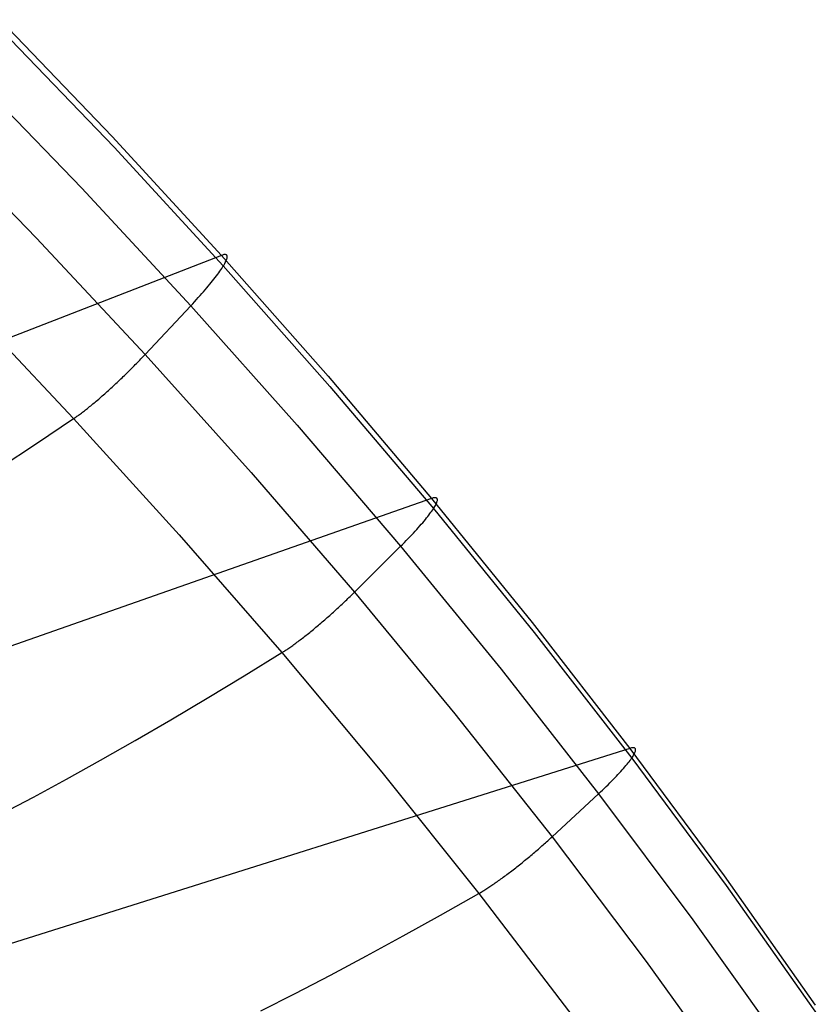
# Model space of a CAD drawing. Header units: millimetres. Extents: x 119 to 175.9, y -203.1 to -153.8.
# Tile 376 of 377: x 168.7 to 171.2, y -163.5 to -160.4. Entities that reach past the tile are written whole.
import ezdxf

# ---------------------------------------------------------------- set-up
doc = ezdxf.new("R2010")
doc.units = ezdxf.units.MM
doc.header["$MEASUREMENT"] = 0
doc.layers.add('Livello 03', color=5, linetype='Continuous', true_color=0x0000ff)

msp = doc.modelspace()

# ---------------------------------------------------------------- linework, layer by layer
at = {"layer": 'Livello 03'}
for p, q in [((168.6505, -160.4249, 63.677), (168.9997, -160.7892, 63.5296)), ((168.6559, -160.4589, 63.8852), (169.0051, -160.8227, 63.7359)), ((168.5562, -160.5897, 64.0176), (168.9045, -160.9502, 63.8676)), ((168.4166, -160.7495, 64.0807), (168.7635, -161.1059, 63.9309)), ((168.9997, -160.7892, 63.5296), (169.3402, -161.1595, 63.3771)), ((169.0051, -160.8227, 63.7359), (169.3458, -161.1924, 63.5814)), ((168.9045, -160.9502, 63.8676), (169.2444, -161.3167, 63.7124)), ((168.7635, -161.1059, 63.9309), (169.1022, -161.4682, 63.7759)), ((169.3402, -161.1595, 63.3771), (167.1057, -162.029, 56.3319)), ((169.3429, -161.1585, 63.3859), (169.3402, -161.1595, 63.3771)), ((169.3402, -161.1595, 63.3771), (169.6721, -161.5356, 63.2195)), ((169.3453, -161.1578, 63.3948), (169.3429, -161.1585, 63.3859)), ((169.3476, -161.1572, 63.4037), (169.3453, -161.1578, 63.3948)), ((169.3496, -161.1569, 63.4127), (169.3476, -161.1572, 63.4037)), ((169.3514, -161.1569, 63.4218), (169.3496, -161.1569, 63.4127)), ((169.353, -161.157, 63.4309), (169.3514, -161.1569, 63.4218)), ((169.3544, -161.1574, 63.44), (169.353, -161.157, 63.4309)), ((169.3556, -161.158, 63.4491), (169.3544, -161.1574, 63.44)), ((169.3565, -161.1588, 63.4583), (169.3556, -161.158, 63.4491)), ((169.3572, -161.1598, 63.4675), (169.3565, -161.1588, 63.4583)), ((169.3566, -161.1706, 63.5217), (169.3573, -161.1682, 63.5128)), ((169.3577, -161.1611, 63.4766), (169.3572, -161.1598, 63.4675)), ((169.3573, -161.1682, 63.5128), (169.3577, -161.1661, 63.5038)), ((169.3579, -161.1625, 63.4857), (169.3577, -161.1611, 63.4766)), ((169.3577, -161.1661, 63.5038), (169.3579, -161.1642, 63.4948)), ((169.3579, -161.1642, 63.4948), (169.3579, -161.1625, 63.4857)), ((169.3407, -161.2004, 63.5973), (169.3434, -161.1963, 63.5895)), ((169.3434, -161.1963, 63.5895), (169.3458, -161.1924, 63.5814)), ((169.3458, -161.1924, 63.5814), (169.348, -161.1887, 63.5733)), ((169.3458, -161.1924, 63.5814), (169.6778, -161.5679, 63.4218)), ((169.348, -161.1887, 63.5733), (169.35, -161.1852, 63.565)), ((169.35, -161.1852, 63.565), (169.3518, -161.1819, 63.5565)), ((169.3518, -161.1819, 63.5565), (169.3533, -161.1788, 63.548)), ((169.3533, -161.1788, 63.548), (169.3547, -161.1758, 63.5393)), ((169.3547, -161.1758, 63.5393), (169.3558, -161.1731, 63.5306)), ((169.3558, -161.1731, 63.5306), (169.3566, -161.1706, 63.5217)), ((169.3167, -161.2334, 63.6473), (169.3207, -161.2282, 63.6408)), ((169.3207, -161.2282, 63.6408), (169.3245, -161.2232, 63.634)), ((169.3245, -161.2232, 63.634), (169.3282, -161.2183, 63.6271)), ((169.3282, -161.2183, 63.6271), (169.3316, -161.2136, 63.6199)), ((169.3316, -161.2136, 63.6199), (169.3349, -161.209, 63.6126)), ((169.3349, -161.209, 63.6126), (169.3379, -161.2046, 63.605)), ((169.3379, -161.2046, 63.605), (169.3407, -161.2004, 63.5973)), ((169.2891, -161.2669, 63.6816), (169.2941, -161.2611, 63.6765)), ((169.2941, -161.2611, 63.6765), (169.299, -161.2553, 63.6712)), ((169.299, -161.2553, 63.6712), (169.3037, -161.2496, 63.6656)), ((169.3037, -161.2496, 63.6656), (169.3082, -161.2441, 63.6597)), ((169.3082, -161.2441, 63.6597), (169.3125, -161.2387, 63.6536)), ((169.3125, -161.2387, 63.6536), (169.3167, -161.2334, 63.6473)), ((169.262, -161.2975, 63.703), (169.2677, -161.2913, 63.6993)), ((169.2677, -161.2913, 63.6993), (169.2733, -161.2851, 63.6953)), ((169.2733, -161.2851, 63.6953), (169.2787, -161.2789, 63.691)), ((169.2787, -161.2789, 63.691), (169.284, -161.2729, 63.6864)), ((169.284, -161.2729, 63.6864), (169.2891, -161.2669, 63.6816)), ((168.5424, -161.3119, 63.8289), (168.8793, -161.6683, 63.676)), ((169.1022, -161.4682, 63.7759), (169.2444, -161.3167, 63.7124)), ((169.2444, -161.3167, 63.7124), (169.2504, -161.3103, 63.7096)), ((169.2444, -161.3167, 63.7124), (169.5758, -161.6889, 63.552)), ((169.2504, -161.3103, 63.7096), (169.2563, -161.3039, 63.7064)), ((169.2563, -161.3039, 63.7064), (169.262, -161.2975, 63.703)), ((169.0923, -161.4786, 63.7798), (169.0957, -161.4751, 63.7786)), ((169.0957, -161.4751, 63.7786), (169.099, -161.4716, 63.7773)), ((169.099, -161.4716, 63.7773), (169.1022, -161.4682, 63.7759)), ((169.1022, -161.4682, 63.7759), (169.4327, -161.8362, 63.6157)), ((169.0642, -161.5076, 63.7866), (169.0678, -161.5039, 63.7861)), ((169.0678, -161.5039, 63.7861), (169.0715, -161.5002, 63.7855)), ((169.0715, -161.5002, 63.7855), (169.075, -161.4966, 63.7848)), ((169.075, -161.4966, 63.7848), (169.0786, -161.493, 63.784)), ((169.0786, -161.493, 63.784), (169.0821, -161.4893, 63.7831)), ((169.0821, -161.4893, 63.7831), (169.0855, -161.4858, 63.7821)), ((169.0855, -161.4858, 63.7821), (169.089, -161.4822, 63.781)), ((169.089, -161.4822, 63.781), (169.0923, -161.4786, 63.7798)), ((169.0302, -161.541, 63.7868), (169.0341, -161.5372, 63.7872)), ((169.0341, -161.5372, 63.7872), (169.0379, -161.5335, 63.7875)), ((169.0379, -161.5335, 63.7875), (169.0418, -161.5298, 63.7877)), ((169.0418, -161.5298, 63.7877), (169.0456, -161.5261, 63.7878)), ((169.0456, -161.5261, 63.7878), (169.0493, -161.5224, 63.7877)), ((169.0493, -161.5224, 63.7877), (169.0531, -161.5187, 63.7876)), ((169.0531, -161.5187, 63.7876), (169.0568, -161.515, 63.7874)), ((169.0568, -161.515, 63.7874), (169.0605, -161.5113, 63.7871)), ((169.0605, -161.5113, 63.7871), (169.0642, -161.5076, 63.7866)), ((169.6721, -161.5356, 63.2195), (169.995, -161.9172, 63.0566)), ((168.9992, -161.5702, 63.7798), (169.003, -161.5666, 63.7811)), ((169.003, -161.5666, 63.7811), (169.0069, -161.563, 63.7822)), ((169.0069, -161.563, 63.7822), (169.0108, -161.5593, 63.7833)), ((169.0108, -161.5593, 63.7833), (169.0147, -161.5557, 63.7842)), ((169.0147, -161.5557, 63.7842), (169.0186, -161.552, 63.785)), ((169.0186, -161.552, 63.785), (169.0225, -161.5483, 63.7857)), ((169.0225, -161.5483, 63.7857), (169.0264, -161.5447, 63.7863)), ((169.0264, -161.5447, 63.7863), (169.0302, -161.541, 63.7868)), ((169.6778, -161.5679, 63.4218), (170.0009, -161.9489, 63.2568)), ((168.9647, -161.601, 63.7639), (168.9684, -161.5977, 63.7661)), ((168.9684, -161.5977, 63.7661), (168.9722, -161.5944, 63.7682)), ((168.9722, -161.5944, 63.7682), (168.976, -161.5911, 63.7701)), ((168.976, -161.5911, 63.7701), (168.9798, -161.5877, 63.772)), ((168.9798, -161.5877, 63.772), (168.9837, -161.5842, 63.7738)), ((168.9837, -161.5842, 63.7738), (168.9875, -161.5808, 63.7755)), ((168.9875, -161.5808, 63.7755), (168.9914, -161.5773, 63.777)), ((168.9914, -161.5773, 63.777), (168.9953, -161.5737, 63.7785)), ((168.9953, -161.5737, 63.7785), (168.9992, -161.5702, 63.7798)), ((168.929, -161.6311, 63.7372), (168.9324, -161.6283, 63.7402)), ((168.9324, -161.6283, 63.7402), (168.9358, -161.6255, 63.7432)), ((168.9358, -161.6255, 63.7432), (168.9393, -161.6226, 63.7461)), ((168.9393, -161.6226, 63.7461), (168.9428, -161.6197, 63.7489)), ((168.9428, -161.6197, 63.7489), (168.9464, -161.6167, 63.7516)), ((168.9464, -161.6167, 63.7516), (168.95, -161.6137, 63.7543)), ((168.95, -161.6137, 63.7543), (168.9536, -161.6106, 63.7568)), ((168.9536, -161.6106, 63.7568), (168.9573, -161.6074, 63.7593)), ((168.9573, -161.6074, 63.7593), (168.961, -161.6042, 63.7616)), ((168.961, -161.6042, 63.7616), (168.9647, -161.601, 63.7639)), ((168.8895, -161.6613, 63.6917), (168.8922, -161.6593, 63.6955)), ((168.8922, -161.6593, 63.6955), (168.8949, -161.6573, 63.6993)), ((168.8949, -161.6573, 63.6993), (168.8978, -161.6553, 63.703)), ((168.8978, -161.6553, 63.703), (168.9006, -161.6531, 63.7067)), ((168.9006, -161.6531, 63.7067), (168.9036, -161.651, 63.7103)), ((168.9036, -161.651, 63.7103), (168.9066, -161.6487, 63.7139)), ((168.9066, -161.6487, 63.7139), (168.9096, -161.6464, 63.7174)), ((168.9096, -161.6464, 63.7174), (168.9127, -161.644, 63.7209)), ((168.9127, -161.644, 63.7209), (168.9159, -161.6415, 63.7243)), ((168.9159, -161.6415, 63.7243), (168.9191, -161.639, 63.7276)), ((168.9191, -161.639, 63.7276), (168.9223, -161.6364, 63.7309)), ((168.9223, -161.6364, 63.7309), (168.9256, -161.6338, 63.7341)), ((168.9256, -161.6338, 63.7341), (168.929, -161.6311, 63.7372)), ((168.7634, -161.7458, 63.4828), (168.8793, -161.6683, 63.676)), ((168.8793, -161.6683, 63.676), (168.8818, -161.6667, 63.68)), ((168.8793, -161.6683, 63.676), (169.2081, -162.0305, 63.518)), ((168.8818, -161.6667, 63.68), (168.8843, -161.6649, 63.6839)), ((168.8843, -161.6649, 63.6839), (168.8868, -161.6631, 63.6878)), ((168.8868, -161.6631, 63.6878), (168.8895, -161.6613, 63.6917)), ((169.5758, -161.6889, 63.552), (169.8983, -162.0665, 63.3863)), ((168.6497, -161.8205, 63.2863), (168.7634, -161.7458, 63.4828)), ((169.4327, -161.8362, 63.6157), (169.7544, -162.2096, 63.4501)), ((169.995, -161.9172, 63.0566), (167.7224, -162.7141, 56.1779)), ((169.9977, -161.9163, 63.0652), (169.995, -161.9172, 63.0566)), ((169.995, -161.9172, 63.0566), (170.3085, -162.3042, 62.8885)), ((170.0002, -161.9156, 63.0739), (169.9977, -161.9163, 63.0652)), ((170.0025, -161.9152, 63.0826), (170.0002, -161.9156, 63.0739)), ((170.0046, -161.9149, 63.0914), (170.0025, -161.9152, 63.0826)), ((170.0064, -161.9149, 63.1003), (170.0046, -161.9149, 63.0914)), ((170.0081, -161.915, 63.1092), (170.0064, -161.9149, 63.1003)), ((170.0069, -161.9389, 63.2323), (170.0085, -161.9359, 63.2239)), ((170.0095, -161.9154, 63.1181), (170.0081, -161.915, 63.1092)), ((170.0085, -161.9359, 63.2239), (170.0098, -161.9331, 63.2154)), ((170.0106, -161.916, 63.1271), (170.0095, -161.9154, 63.1181)), ((170.0098, -161.9331, 63.2154), (170.0109, -161.9305, 63.2069)), ((170.0116, -161.9168, 63.136), (170.0106, -161.916, 63.1271)), ((170.0109, -161.9305, 63.2069), (170.0118, -161.9281, 63.1982)), ((170.0123, -161.9178, 63.145), (170.0116, -161.9168, 63.136)), ((170.0118, -161.9281, 63.1982), (170.0125, -161.9259, 63.1894)), ((170.0128, -161.919, 63.1539), (170.0123, -161.9178, 63.145)), ((170.0125, -161.9259, 63.1894), (170.0129, -161.9239, 63.1806)), ((170.0131, -161.9204, 63.1629), (170.0128, -161.919, 63.1539)), ((170.0129, -161.9239, 63.1806), (170.0131, -161.922, 63.1718)), ((170.0131, -161.922, 63.1718), (170.0131, -161.9204, 63.1629)), ((169.9866, -161.969, 63.2947), (169.9899, -161.9647, 63.2874)), ((169.9899, -161.9647, 63.2874), (169.9929, -161.9605, 63.28)), ((169.9929, -161.9605, 63.28), (169.9958, -161.9565, 63.2725)), ((169.9958, -161.9565, 63.2725), (169.9985, -161.9526, 63.2647)), ((169.9985, -161.9526, 63.2647), (170.0009, -161.9489, 63.2568)), ((170.0009, -161.9489, 63.2568), (170.0031, -161.9454, 63.2488)), ((170.0009, -161.9489, 63.2568), (170.3146, -162.3353, 63.0865)), ((170.0031, -161.9454, 63.2488), (170.0051, -161.9421, 63.2406)), ((170.0051, -161.9421, 63.2406), (170.0069, -161.9389, 63.2323)), ((169.9583, -162.0031, 63.3397), (169.9629, -161.9979, 63.334)), ((169.9629, -161.9979, 63.334), (169.9673, -161.9928, 63.3279)), ((169.9673, -161.9928, 63.3279), (169.9715, -161.9878, 63.3217)), ((169.9715, -161.9878, 63.3217), (169.9756, -161.9829, 63.3153)), ((169.9756, -161.9829, 63.3153), (169.9795, -161.9781, 63.3086)), ((169.9795, -161.9781, 63.3086), (169.9831, -161.9735, 63.3017)), ((169.9831, -161.9735, 63.3017), (169.9866, -161.969, 63.2947)), ((169.9331, -162.0309, 63.3649), (169.9384, -162.0251, 63.3604)), ((169.9384, -162.0251, 63.3604), (169.9436, -162.0195, 63.3556)), ((169.9436, -162.0195, 63.3556), (169.9487, -162.014, 63.3506)), ((169.9487, -162.014, 63.3506), (169.9536, -162.0085, 63.3453)), ((169.9536, -162.0085, 63.3453), (169.9583, -162.0031, 63.3397)), ((169.2081, -162.0305, 63.518), (169.5284, -162.398, 63.3548)), ((169.9044, -162.0605, 63.3835), (169.9104, -162.0544, 63.3803)), ((169.9104, -162.0544, 63.3803), (169.9162, -162.0484, 63.3769)), ((169.9162, -162.0484, 63.3769), (169.922, -162.0425, 63.3732)), ((169.922, -162.0425, 63.3732), (169.9276, -162.0367, 63.3692)), ((169.9276, -162.0367, 63.3692), (169.9331, -162.0309, 63.3649)), ((169.7544, -162.2096, 63.4501), (169.8983, -162.0665, 63.3863)), ((169.8983, -162.0665, 63.3863), (169.9044, -162.0605, 63.3835)), ((169.8983, -162.0665, 63.3863), (170.2116, -162.4495, 63.2153)), ((169.7478, -162.2162, 63.4529), (169.7511, -162.2129, 63.4515)), ((169.7511, -162.2129, 63.4515), (169.7544, -162.2096, 63.4501)), ((169.7544, -162.2096, 63.4501), (170.0671, -162.5882, 63.2793)), ((169.7159, -162.2468, 63.4611), (169.7196, -162.2433, 63.4605)), ((169.7196, -162.2433, 63.4605), (169.7232, -162.2398, 63.4599)), ((169.7232, -162.2398, 63.4599), (169.7269, -162.2364, 63.4592)), ((169.7269, -162.2364, 63.4592), (169.7305, -162.233, 63.4583)), ((169.7305, -162.233, 63.4583), (169.734, -162.2296, 63.4574)), ((169.734, -162.2296, 63.4574), (169.7375, -162.2262, 63.4564)), ((169.7375, -162.2262, 63.4564), (169.741, -162.2228, 63.4553)), ((169.741, -162.2228, 63.4553), (169.7444, -162.2195, 63.4541)), ((169.7444, -162.2195, 63.4541), (169.7478, -162.2162, 63.4529)), ((169.6854, -162.2748, 63.462), (169.6893, -162.2713, 63.4623)), ((169.6893, -162.2713, 63.4623), (169.6932, -162.2677, 63.4624)), ((169.6932, -162.2677, 63.4624), (169.697, -162.2642, 63.4624)), ((169.697, -162.2642, 63.4624), (169.7008, -162.2607, 63.4624)), ((169.7008, -162.2607, 63.4624), (169.7046, -162.2572, 63.4622)), ((169.7046, -162.2572, 63.4622), (169.7084, -162.2537, 63.4619)), ((169.7084, -162.2537, 63.4619), (169.7122, -162.2502, 63.4616)), ((169.7122, -162.2502, 63.4616), (169.7159, -162.2468, 63.4611)), ((169.65, -162.3058, 63.4552), (169.6539, -162.3024, 63.4564)), ((169.6539, -162.3024, 63.4564), (169.6579, -162.299, 63.4574)), ((169.6579, -162.299, 63.4574), (169.6618, -162.2956, 63.4584)), ((169.6618, -162.2956, 63.4584), (169.6658, -162.2921, 63.4593)), ((169.6658, -162.2921, 63.4593), (169.6697, -162.2887, 63.46)), ((169.6697, -162.2887, 63.46), (169.6737, -162.2852, 63.4607)), ((169.6737, -162.2852, 63.4607), (169.6776, -162.2817, 63.4612)), ((169.6776, -162.2817, 63.4612), (169.6815, -162.2782, 63.4617)), ((169.6815, -162.2782, 63.4617), (169.6854, -162.2748, 63.462)), ((170.3085, -162.3042, 62.8885), (170.6124, -162.6965, 62.7152)), ((169.6113, -162.3379, 63.4378), (169.6151, -162.3348, 63.44)), ((169.6151, -162.3348, 63.44), (169.6189, -162.3317, 63.442)), ((169.6189, -162.3317, 63.442), (169.6227, -162.3286, 63.444)), ((169.6227, -162.3286, 63.444), (169.6265, -162.3254, 63.4459)), ((169.6265, -162.3254, 63.4459), (169.6304, -162.3222, 63.4477)), ((169.6304, -162.3222, 63.4477), (169.6343, -162.319, 63.4494)), ((169.6343, -162.319, 63.4494), (169.6382, -162.3157, 63.451)), ((169.6382, -162.3157, 63.451), (169.6421, -162.3125, 63.4525)), ((169.6421, -162.3125, 63.4525), (169.6461, -162.3091, 63.4539)), ((169.6461, -162.3091, 63.4539), (169.65, -162.3058, 63.4552)), ((170.3146, -162.3353, 63.0865), (170.6187, -162.7269, 62.911)), ((169.5721, -162.3681, 63.4081), (169.5754, -162.3656, 63.4112)), ((169.5754, -162.3656, 63.4112), (169.5788, -162.3631, 63.4142)), ((169.5788, -162.3631, 63.4142), (169.5823, -162.3605, 63.4171)), ((169.5823, -162.3605, 63.4171), (169.5858, -162.3578, 63.42)), ((169.5858, -162.3578, 63.42), (169.5893, -162.3551, 63.4228)), ((169.5893, -162.3551, 63.4228), (169.5929, -162.3524, 63.4255)), ((169.5929, -162.3524, 63.4255), (169.5965, -162.3496, 63.4281)), ((169.5965, -162.3496, 63.4281), (169.6001, -162.3467, 63.4307)), ((169.6001, -162.3467, 63.4307), (169.6038, -162.3438, 63.4331)), ((169.6038, -162.3438, 63.4331), (169.6075, -162.3409, 63.4355)), ((169.6075, -162.3409, 63.4355), (169.6113, -162.3379, 63.4378)), ((169.5284, -162.398, 63.3548), (169.5309, -162.3965, 63.3587)), ((169.5309, -162.3965, 63.3587), (169.5335, -162.3948, 63.3625)), ((169.5335, -162.3948, 63.3625), (169.5361, -162.3932, 63.3663)), ((169.5361, -162.3932, 63.3663), (169.5388, -162.3914, 63.37)), ((169.5388, -162.3914, 63.37), (169.5415, -162.3896, 63.3737)), ((169.5415, -162.3896, 63.3737), (169.5443, -162.3877, 63.3774)), ((169.5443, -162.3877, 63.3774), (169.5472, -162.3858, 63.381)), ((169.5472, -162.3858, 63.381), (169.5501, -162.3838, 63.3846)), ((169.5501, -162.3838, 63.3846), (169.5531, -162.3817, 63.3881)), ((169.5531, -162.3817, 63.3881), (169.5561, -162.3796, 63.3916)), ((169.5561, -162.3796, 63.3916), (169.5592, -162.3774, 63.395)), ((169.5592, -162.3774, 63.395), (169.5623, -162.3752, 63.3984)), ((169.5623, -162.3752, 63.3984), (169.5655, -162.3729, 63.4017)), ((169.5655, -162.3729, 63.4017), (169.5688, -162.3705, 63.4049)), ((169.5688, -162.3705, 63.4049), (169.5721, -162.3681, 63.4081)), ((169.4108, -162.4704, 63.1668), (169.5284, -162.398, 63.3548)), ((169.5284, -162.398, 63.3548), (169.8399, -162.7707, 63.1863)), ((170.2116, -162.4495, 63.2153), (170.5155, -162.8376, 63.0389)), ((169.2954, -162.5403, 62.9755), (169.4108, -162.4704, 63.1668)), ((169.1822, -162.6074, 62.7811), (169.2954, -162.5403, 62.9755)), ((169.0715, -162.6718, 62.5837), (169.1822, -162.6074, 62.7811)), ((170.0671, -162.5882, 63.2793), (170.3704, -162.9721, 63.1031)), ((168.9632, -162.7334, 62.3834), (169.0715, -162.6718, 62.5837)), ((170.6124, -162.6965, 62.7152), (168.3074, -163.4236, 56.0125)), ((170.6152, -162.6957, 62.7235), (170.6124, -162.6965, 62.7152)), ((170.6124, -162.6965, 62.7152), (170.9065, -163.0941, 62.5367)), ((170.6177, -162.6951, 62.732), (170.6152, -162.6957, 62.7235)), ((170.6201, -162.6947, 62.7405), (170.6177, -162.6951, 62.732)), ((170.6222, -162.6945, 62.7491), (170.6201, -162.6947, 62.7405)), ((170.6241, -162.6945, 62.7577), (170.6222, -162.6945, 62.7491)), ((170.6257, -162.6946, 62.7664), (170.6241, -162.6945, 62.7577)), ((170.6271, -162.695, 62.7751), (170.6257, -162.6946, 62.7664)), ((170.6283, -162.6956, 62.7839), (170.6271, -162.695, 62.7751)), ((170.6293, -162.6964, 62.7926), (170.6283, -162.6956, 62.7839)), ((170.6301, -162.6973, 62.8014), (170.6293, -162.6964, 62.7926)), ((170.6306, -162.6985, 62.8102), (170.6301, -162.6973, 62.8014)), ((170.6303, -162.7051, 62.8449), (170.6307, -162.7031, 62.8363)), ((170.6309, -162.6998, 62.8189), (170.6306, -162.6985, 62.8102)), ((170.6307, -162.7031, 62.8363), (170.6309, -162.7014, 62.8276)), ((170.6309, -162.7014, 62.8276), (170.6309, -162.6998, 62.8189)), ((168.8575, -162.7921, 62.1803), (168.9632, -162.7334, 62.3834)), ((170.6107, -162.7378, 62.9338), (170.6136, -162.734, 62.9263)), ((170.6136, -162.734, 62.9263), (170.6163, -162.7304, 62.9187)), ((170.6163, -162.7304, 62.9187), (170.6187, -162.7269, 62.911)), ((170.6187, -162.7269, 62.911), (170.621, -162.7236, 62.9031)), ((170.6187, -162.7269, 62.911), (170.913, -163.1237, 62.7302)), ((170.621, -162.7236, 62.9031), (170.623, -162.7204, 62.8951)), ((170.623, -162.7204, 62.8951), (170.6248, -162.7174, 62.887)), ((170.6248, -162.7174, 62.887), (170.6263, -162.7146, 62.8787)), ((170.6263, -162.7146, 62.8787), (170.6277, -162.7119, 62.8704)), ((170.6277, -162.7119, 62.8704), (170.6288, -162.7095, 62.862)), ((170.6288, -162.7095, 62.862), (170.6297, -162.7072, 62.8535)), ((170.6297, -162.7072, 62.8535), (170.6303, -162.7051, 62.8449)), ((170.585, -162.7682, 62.981), (170.5892, -162.7635, 62.9748)), ((170.5892, -162.7635, 62.9748), (170.5933, -162.7589, 62.9685)), ((170.5933, -162.7589, 62.9685), (170.5972, -162.7544, 62.9619)), ((170.5972, -162.7544, 62.9619), (170.6009, -162.7501, 62.9551)), ((170.6009, -162.7501, 62.9551), (170.6044, -162.7459, 62.9482)), ((170.6044, -162.7459, 62.9482), (170.6077, -162.7418, 62.9411)), ((170.6077, -162.7418, 62.9411), (170.6107, -162.7378, 62.9338)), ((168.7544, -162.848, 61.9744), (168.8575, -162.7921, 62.1803)), ((169.8399, -162.7707, 63.1863), (170.1422, -163.1486, 63.0126)), ((170.5559, -162.7987, 63.0131), (170.5611, -162.7934, 63.0083)), ((170.5611, -162.7934, 63.0083), (170.5662, -162.7882, 63.0033)), ((170.5662, -162.7882, 63.0033), (170.5712, -162.7831, 62.9981)), ((170.5712, -162.7831, 62.9981), (170.5759, -162.778, 62.9926)), ((170.5759, -162.778, 62.9926), (170.5805, -162.7731, 62.9869)), ((170.5805, -162.7731, 62.9869), (170.585, -162.7682, 62.981)), ((170.5216, -162.8319, 63.0361), (170.5276, -162.8263, 63.0329)), ((170.5276, -162.8263, 63.0329), (170.5335, -162.8206, 63.0295)), ((170.5335, -162.8206, 63.0295), (170.5393, -162.8151, 63.0258)), ((170.5393, -162.8151, 63.0258), (170.545, -162.8096, 63.0218)), ((170.545, -162.8096, 63.0218), (170.5505, -162.8041, 63.0176)), ((170.5505, -162.8041, 63.0176), (170.5559, -162.7987, 63.0131)), ((168.654, -162.9009, 61.7659), (168.7544, -162.848, 61.9744)), ((170.3704, -162.9721, 63.1031), (170.5155, -162.8376, 63.0389)), ((170.5155, -162.8376, 63.0389), (170.5216, -162.8319, 63.0361)), ((170.5155, -162.8376, 63.0389), (170.8095, -163.231, 62.8574)), ((170.3603, -162.9814, 63.1071), (170.3637, -162.9783, 63.1059)), ((170.3637, -162.9783, 63.1059), (170.367, -162.9752, 63.1045)), ((170.367, -162.9752, 63.1045), (170.3704, -162.9721, 63.1031)), ((170.3704, -162.9721, 63.1031), (170.6641, -163.3611, 62.9217)), ((170.324, -163.0135, 63.1152), (170.3278, -163.0103, 63.1148)), ((170.3278, -163.0103, 63.1148), (170.3315, -163.007, 63.1143)), ((170.3315, -163.007, 63.1143), (170.3352, -163.0037, 63.1137)), ((170.3352, -163.0037, 63.1137), (170.3389, -163.0005, 63.113)), ((170.3389, -163.0005, 63.113), (170.3426, -162.9973, 63.1123)), ((170.3426, -162.9973, 63.1123), (170.3462, -162.9941, 63.1114)), ((170.3462, -162.9941, 63.1114), (170.3498, -162.9909, 63.1105)), ((170.3498, -162.9909, 63.1105), (170.3533, -162.9877, 63.1094)), ((170.3533, -162.9877, 63.1094), (170.3568, -162.9845, 63.1083)), ((170.3568, -162.9845, 63.1083), (170.3603, -162.9814, 63.1071)), ((170.2889, -163.0431, 63.1144), (170.2929, -163.0398, 63.1149)), ((170.2929, -163.0398, 63.1149), (170.2968, -163.0365, 63.1153)), ((170.2968, -163.0365, 63.1153), (170.3007, -163.0333, 63.1156)), ((170.3007, -163.0333, 63.1156), (170.3047, -163.03, 63.1158)), ((170.3047, -163.03, 63.1158), (170.3086, -163.0267, 63.1159)), ((170.3086, -163.0267, 63.1159), (170.3125, -163.0234, 63.1158)), ((170.3125, -163.0234, 63.1158), (170.3163, -163.0201, 63.1157)), ((170.3163, -163.0201, 63.1157), (170.3202, -163.0168, 63.1155)), ((170.3202, -163.0168, 63.1155), (170.324, -163.0135, 63.1152)), ((170.2492, -163.0748, 63.1039), (170.2531, -163.0717, 63.1054)), ((170.2531, -163.0717, 63.1054), (170.2571, -163.0686, 63.1068)), ((170.2571, -163.0686, 63.1068), (170.261, -163.0655, 63.1081)), ((170.261, -163.0655, 63.1081), (170.265, -163.0624, 63.1093)), ((170.265, -163.0624, 63.1093), (170.269, -163.0592, 63.1104)), ((170.269, -163.0592, 63.1104), (170.273, -163.056, 63.1114)), ((170.273, -163.056, 63.1114), (170.277, -163.0528, 63.1123)), ((170.277, -163.0528, 63.1123), (170.2809, -163.0496, 63.1131)), ((170.2809, -163.0496, 63.1131), (170.2849, -163.0463, 63.1138)), ((170.2849, -163.0463, 63.1138), (170.2889, -163.0431, 63.1144)), ((170.211, -163.1034, 63.0835), (170.2146, -163.1007, 63.0859)), ((170.2146, -163.1007, 63.0859), (170.2184, -163.098, 63.0883)), ((170.2184, -163.098, 63.0883), (170.2221, -163.0952, 63.0906)), ((170.2221, -163.0952, 63.0906), (170.2259, -163.0924, 63.0928)), ((170.2259, -163.0924, 63.0928), (170.2297, -163.0896, 63.0948)), ((170.2297, -163.0896, 63.0948), (170.2336, -163.0867, 63.0968)), ((170.2336, -163.0867, 63.0968), (170.2374, -163.0838, 63.0987)), ((170.2374, -163.0838, 63.0987), (170.2413, -163.0808, 63.1006)), ((170.2413, -163.0808, 63.1006), (170.2452, -163.0778, 63.1023)), ((170.2452, -163.0778, 63.1023), (170.2492, -163.0748, 63.1039)), ((170.9065, -163.0941, 62.5367), (171.1904, -163.4966, 62.3533)), ((170.1641, -163.1354, 63.0415), (170.1671, -163.1334, 63.0449)), ((170.1671, -163.1334, 63.0449), (170.1702, -163.1315, 63.0482)), ((170.1702, -163.1315, 63.0482), (170.1733, -163.1294, 63.0515)), ((170.1733, -163.1294, 63.0515), (170.1765, -163.1273, 63.0548)), ((170.1765, -163.1273, 63.0548), (170.1797, -163.1252, 63.058)), ((170.1797, -163.1252, 63.058), (170.183, -163.123, 63.0611)), ((170.183, -163.123, 63.0611), (170.1863, -163.1207, 63.0642)), ((170.1863, -163.1207, 63.0642), (170.1897, -163.1184, 63.0671)), ((170.1897, -163.1184, 63.0671), (170.1931, -163.116, 63.0701)), ((170.1931, -163.116, 63.0701), (170.1966, -163.1136, 63.0729)), ((170.1966, -163.1136, 63.0729), (170.2001, -163.1111, 63.0757)), ((170.2001, -163.1111, 63.0757), (170.2037, -163.1086, 63.0784)), ((170.2037, -163.1086, 63.0784), (170.2073, -163.106, 63.081)), ((170.2073, -163.106, 63.081), (170.211, -163.1034, 63.0835)), ((170.913, -163.1237, 62.7302), (171.1972, -163.5256, 62.5446)), ((170.0231, -163.216, 62.83), (170.1422, -163.1486, 63.0126)), ((170.1422, -163.1486, 63.0126), (170.1447, -163.1472, 63.0163)), ((170.1422, -163.1486, 63.0126), (170.4351, -163.5317, 62.8337)), ((170.1447, -163.1472, 63.0163), (170.1473, -163.1457, 63.02)), ((170.1473, -163.1457, 63.02), (170.1499, -163.1441, 63.0237)), ((170.1499, -163.1441, 63.0237), (170.1526, -163.1425, 63.0273)), ((170.1526, -163.1425, 63.0273), (170.1554, -163.1408, 63.0309)), ((170.1554, -163.1408, 63.0309), (170.1582, -163.139, 63.0345)), ((170.1582, -163.139, 63.0345), (170.1611, -163.1372, 63.038)), ((170.1611, -163.1372, 63.038), (170.1641, -163.1354, 63.0415)), ((169.9063, -163.2809, 62.6443), (170.0231, -163.216, 62.83)), ((170.8095, -163.231, 62.8574), (171.0936, -163.6294, 62.6709)), ((169.7918, -163.3434, 62.4555), (169.9063, -163.2809, 62.6443)), ((169.6797, -163.4032, 62.2637), (169.7918, -163.3434, 62.4555)), ((170.6641, -163.3611, 62.9217), (170.9479, -163.7551, 62.7354)), ((169.5701, -163.4604, 62.069), (169.6797, -163.4032, 62.2637)), ((169.4631, -163.5149, 61.8715), (169.5701, -163.4604, 62.069))]:
    msp.add_line(p, q, dxfattribs=at)

doc.saveas('drawing.dxf')
